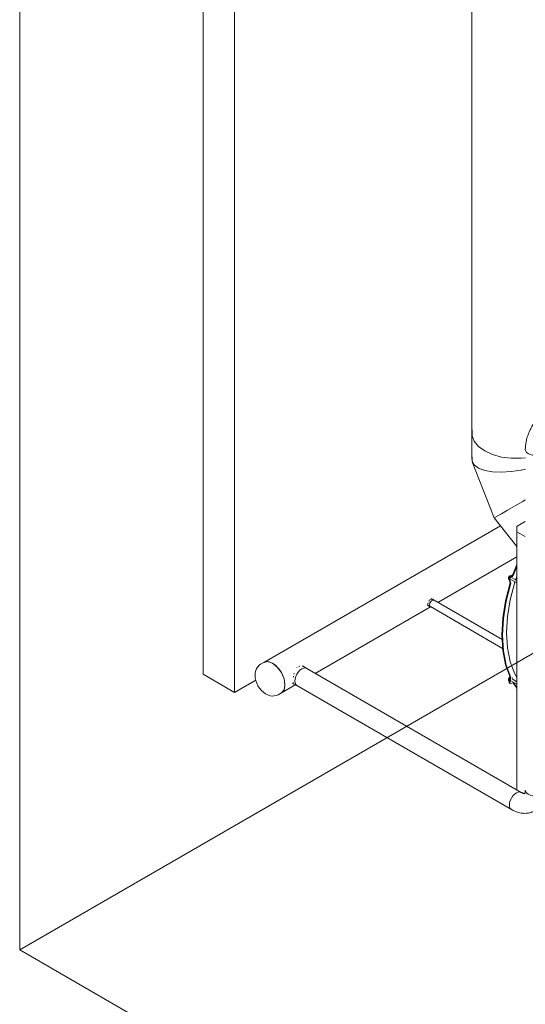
# Model space of a CAD drawing. Header units: metres. Extents: x -54598 to 1827199, y -329446 to -256744.
# Tile 394 of 474: x 217752 to 220033, y -287352 to -282913. Entities that reach past the tile are written whole.
import ezdxf

# ---------------------------------------------------------------- set-up
doc = ezdxf.new("R2010")
doc.units = ezdxf.units.M
for name, color, linetype, lineweight in [('A-WALL', 113, 'Continuous', 20), ('G-ANNO-SYMB', 7, 'Continuous', 9), ('G-IMPT', 8, 'Continuous', 9), ('M-EQPM', 7, 'Continuous', 20), ('M-HVAC-DUCT', 70, 'Continuous', 20), ('P-PIPE', 7, 'Continuous', 20)]:
    doc.layers.add(name, color=color, linetype=linetype, lineweight=lineweight)

# ---------------------------------------------------------------- blocks, each defined once
blk = doc.blocks.new('PREXTHERM RSW 1250 - Гайка 12_dwg-575230-AKS22')
at = {"layer": 'G-IMPT'}
for p, q in [((10473.3, 14581.4), (10468.3, 14584.3)), ((10471.8, 14574.2), (10468.3, 14576.2)), ((10475.9, 14591.9), (10474.3, 14591.8)), ((10474.3, 14591.8), (10476.2, 14590.7))]:
    blk.add_line(p, q, dxfattribs=at)
for points in [[(10468.3, 14584.3, 0), (10467.7, 14580.6, 0), (10468.3, 14576.2, 0)], [(10474.3, 14591.8, 0), (10470.8, 14588.4, 0), (10468.3, 14584.3, 0)]]:
    blk.add_polyline3d(points, dxfattribs=at)
blk = doc.blocks.new('PREXTHERM RSW 1250 - Гайка 12_dwg-V120-AKS22')
at = {"layer": 'G-IMPT'}
for p, q in [((10472.5, 15038.4), (10468.3, 15040.8)), ((10473.3, 15029.9), (10468.3, 15032.8)), ((10473.3, 15029.9), (10473.8, 15032.1)), ((10474.3, 15048.3), (10479.2, 15045.5))]:
    blk.add_line(p, q, dxfattribs=at)
for points in [[(10468.3, 15040.8, 0), (10467.7, 15037.1, 0), (10468.3, 15032.8, 0)], [(10474.3, 15048.3, 0), (10470.8, 15044.9, 0), (10468.3, 15040.8, 0)], [(10480.4, 15047.8, 0), (10476.8, 15048.4, 0), (10474.3, 15048.3, 0)]]:
    blk.add_polyline3d(points, dxfattribs=at)
blk = doc.blocks.new('PREXTHERM RSW 1250 - PREXTHERM RSW 1250-733596-AKS22')
at = {"layer": 'M-EQPM'}
for p, q in [((10506.7, 15271.6), (10544.2, 15293.2)), ((10506.2, 15247.4), (10506.2, 15270.6)), ((10506.2, 14083.6), (10506.2, 15246.1)), ((10506.3, 15247), (10544.2, 15225.1)), ((10531.6, 15232.7), (10531.6, 15231.4)), ((10542, 15226.7), (10542, 15225.4)), ((10488.6, 15054.9), (10505.4, 15099.7)), ((10474.2, 15040.5), (10488.6, 15054.9)), ((10491.5, 15053.3), (10477, 15038.9)), ((10491.5, 15053.3), (10488.6, 15054.9)), ((10505.4, 15090.9), (10491.5, 15053.3)), ((10476.3, 15017.2), (10471, 15030.8)), ((10473.9, 15029.2), (10479.1, 15015.6)), ((10475.5, 15027.5), (10476.9, 15026.7)), ((10477.8, 15044.1), (10476.2, 15045)), ((10476.3, 15017.2), (10479.1, 15015.6)), ((10479.6, 15031.4), (10506.2, 15016.1)), ((10506.2, 15027.7), (10484.6, 15040.1)), ((10487.4, 15044.9), (10486, 15045.7)), ((10500, 15029.3), (10505.3, 15045.7)), ((10471, 14571.4), (10476.3, 14591)), ((10471.2, 14579.8), (10473, 14578.7)), ((10472.3, 14565.6), (10475.1, 14564)), ((10479.1, 14589.4), (10473.9, 14569.7)), ((10475.6, 14565.5), (10474.2, 14565.3)), ((10475.5, 14571), (10476.9, 14570.2)), ((10476.3, 14591), (10479.1, 14589.4)), ((10477, 14563.7), (10491.5, 14565.9)), ((10479.6, 14574.9), (10506.2, 14559.6)), ((10506.2, 14571.1), (10484.6, 14583.6)), ((10487.4, 14588.3), (10486, 14589.2)), ((10505.4, 14542.2), (10489.8, 14565.5)), ((10491.5, 14565.9), (10505.4, 14544.5))]:
    blk.add_line(p, q, dxfattribs=at)
for points in [[(10506.2, 15270.6, 0), (10506.2, 15270.8, 0), (10506.3, 15271, 0), (10506.3, 15271.1, 0), (10506.5, 15271.3, 0), (10506.6, 15271.5, 0), (10506.7, 15271.6, 0)], [(10506.3, 15247, 0), (10506.3, 15247.1, 0), (10506.2, 15247.2, 0), (10506.2, 15247.4, 0)], [(10506.2, 15246.1, 0), (10506.2, 15246.3, 0), (10506.3, 15246.5, 0), (10506.3, 15246.6, 0), (10506.5, 15246.8, 0), (10506.6, 15247, 0)], [(10476.3, 14591, 0), (10455.3, 14647.7, 0), (10442.6, 14711.9, 0), (10438.3, 14782.2, 0), (10442.6, 14857.5, 0), (10455.3, 14936.3, 0), (10476.3, 15017.2, 0)], [(10479.1, 15015.6, 0), (10458.1, 14934.7, 0), (10445.4, 14855.8, 0), (10441.1, 14780.6, 0), (10445.4, 14710.2, 0), (10458.1, 14646.1, 0), (10479.1, 14589.4, 0)], [(10459.6, 14791.4, 0), (10463.8, 14864.4, 0), (10476.3, 14940.9, 0), (10496.8, 15019.4, 0), (10497.8, 15022.6, 0)], [(10471, 15030.8, 0), (10470.7, 15032.2, 0), (10470.8, 15033.9, 0), (10471.2, 15035.6, 0), (10472, 15037.4, 0), (10473, 15039.1, 0), (10474.2, 15040.5, 0)], [(10477, 15038.9, 0), (10475.8, 15037.5, 0), (10474.8, 15035.8, 0), (10474, 15034, 0), (10473.6, 15032.2, 0), (10473.6, 15030.6, 0), (10473.9, 15029.2, 0)], [(10505.3, 14589.9, 0), (10496.8, 14606.3, 0), (10476.3, 14661.1, 0), (10463.8, 14723.2, 0), (10459.6, 14791.4, 0)], [(10474.2, 14565.3, 0), (10473, 14565.3, 0), (10472, 14565.8, 0), (10471.2, 14566.8, 0), (10470.8, 14568.1, 0), (10470.7, 14569.6, 0), (10471, 14571.4, 0)], [(10473.9, 14569.7, 0), (10473.6, 14568, 0), (10473.6, 14566.4, 0), (10474, 14565.1, 0), (10474.8, 14564.2, 0), (10475.8, 14563.7, 0), (10477, 14563.7, 0)]]:
    blk.add_polyline3d(points, dxfattribs=at)
for name in ['PREXTHERM RSW 1250 - Гайка 12_dwg-V120-AKS22', 'PREXTHERM RSW 1250 - Гайка 12_dwg-575230-AKS22']:
    blk.add_blockref(name, (0, 0))
blk = doc.blocks.new('ADSK_СтальСварка_Отвод_ГОСТ17375-2001 - Исполнение 2-733606-AKS22')
at = {"layer": 'P-PIPE', "color": 22}
for points in [[(10651.3, 15803, 0), (10657.9, 15805, 0), (10665.4, 15804.3, 0), (10673.6, 15800.8, 0)], [(10651.3, 15803, 0), (10646.7, 15800.2, 0), (10642, 15797.2, 0), (10637.5, 15794.1, 0), (10633.1, 15790.8, 0), (10628.7, 15787.3, 0), (10624.4, 15783.8, 0), (10620.2, 15780, 0), (10616.1, 15776.2, 0), (10612, 15772.2, 0), (10608.1, 15768.1, 0), (10604.2, 15763.9, 0), (10600.5, 15759.6, 0), (10596.8, 15755.1, 0), (10593.2, 15750.6, 0), (10589.8, 15746, 0), (10586.4, 15741.2, 0), (10583.1, 15736.4, 0), (10580, 15731.5, 0), (10576.9, 15726.6, 0), (10574, 15721.5, 0), (10571.2, 15716.4, 0), (10568.5, 15711.3, 0), (10565.9, 15706, 0), (10563.5, 15700.8, 0), (10561.2, 15695.5, 0), (10559, 15690.1, 0), (10557, 15684.7, 0), (10555.1, 15679.3, 0), (10553.3, 15673.9, 0), (10551.7, 15668.4, 0), (10550.2, 15662.9, 0), (10548.9, 15657.4, 0), (10547.7, 15651.9, 0), (10546.7, 15646.4, 0), (10545.9, 15640.9, 0), (10545.2, 15635.4, 0), (10544.7, 15629.9, 0), (10544.4, 15624.4, 0), (10544.2, 15619, 0), (10544.2, 15617.5, 0)], [(10673.6, 15800.8, 0), (10681.7, 15794.9, 0), (10689.3, 15786.8, 0), (10695.8, 15777.3, 0), (10700.8, 15766.9, 0), (10704, 15756.3, 0), (10705.1, 15746.3, 0), (10704, 15737.5, 0), (10700.8, 15730.6, 0), (10695.8, 15725.9, 0)], [(10695.8, 15725.9, 0), (10693.7, 15724.7, 0), (10691.6, 15723.3, 0), (10689.4, 15721.7, 0), (10687.1, 15720, 0), (10684.8, 15718.2, 0), (10682.4, 15716.3, 0), (10680.1, 15714.2, 0), (10677.7, 15712, 0), (10675.4, 15709.6, 0), (10673, 15707.2, 0), (10670.7, 15704.6, 0), (10668.3, 15702, 0), (10666.1, 15699.2, 0), (10663.8, 15696.4, 0), (10661.6, 15693.4, 0), (10659.4, 15690.4, 0), (10657.3, 15687.3, 0), (10655.3, 15684.2, 0), (10653.3, 15680.9, 0), (10651.4, 15677.7, 0), (10649.6, 15674.4, 0), (10647.9, 15671, 0), (10646.2, 15667.7, 0), (10644.7, 15664.3, 0), (10643.2, 15660.9, 0), (10641.8, 15657.6, 0), (10640.6, 15654.2, 0), (10639.4, 15650.8, 0), (10638.3, 15647.5, 0), (10637.3, 15644.3, 0), (10636.5, 15641, 0), (10635.7, 15637.9, 0), (10635.1, 15634.8, 0), (10634.5, 15631.7, 0), (10634.1, 15628.8, 0), (10633.7, 15626, 0), (10633.5, 15623.2, 0), (10633.3, 15620.6, 0), (10633.2, 15618.1, 0), (10633.2, 15617.5, 0)], [(10557.3, 15599.3, 0), (10550.2, 15604.6, 0), (10545.8, 15610.8, 0), (10544.2, 15617.5, 0)], [(10633.2, 15617.5, 0), (10631.7, 15610.8, 0), (10627.3, 15604.6, 0), (10620.2, 15599.3, 0), (10611, 15595.2, 0), (10600.3, 15592.7, 0), (10588.7, 15591.8, 0), (10577.2, 15592.7, 0), (10566.5, 15595.2, 0), (10557.3, 15599.3, 0)]]:
    blk.add_polyline3d(points, dxfattribs=at)
blk = doc.blocks.new('ADSK_СтальСварка_Врезка - Врезка стальная-734068-AKS22')
at = {"layer": 'P-PIPE', "color": 22}
for p, q in [((9551, 14635), (9539, 14641.9)), ((9558.1, 14630.9), (9551, 14635)), ((9494.5, 14564.8), (9506.5, 14558)), ((9506.5, 14558), (9513.6, 14553.9))]:
    blk.add_line(p, q, dxfattribs=at)
for points in [[(9558.1, 14630.9, 0), (9551.5, 14633, 0), (9544, 14632.2, 0), (9535.8, 14628.7, 0), (9527.7, 14622.8, 0), (9520.1, 14614.8, 0), (9513.6, 14605.3, 0), (9508.6, 14594.8, 0), (9505.4, 14584.3, 0), (9504.3, 14574.2, 0)], [(9504.3, 14574.2, 0), (9505.4, 14565.5, 0), (9508.6, 14558.5, 0), (9513.6, 14553.9, 0)]]:
    blk.add_polyline3d(points, dxfattribs=at)
blk = doc.blocks.new('ADSK_СтальСварка_Отвод_ГОСТ17375-2001 - Исполнение 2-V129-AKS22')
at = {"layer": 'P-PIPE', "color": 22}
for points in [[(10503.9, 14069.8, 0), (10512, 14073.3, 0), (10519.6, 14074, 0), (10526.1, 14072, 0)], [(10540.8, 14065.5, 0), (10540.9, 14065.5, 0), (10541, 14065.7, 0), (10541.2, 14066, 0), (10541.4, 14066.5, 0), (10541.7, 14067.1, 0), (10542.1, 14067.9, 0), (10542.4, 14068.8, 0), (10542.8, 14070, 0), (10543.1, 14071.3, 0), (10543.4, 14072.8, 0), (10543.7, 14074.5, 0), (10543.9, 14076.4, 0), (10544.1, 14078.4, 0), (10544.2, 14080.6, 0), (10544.2, 14082.5, 0)], [(10544.2, 14082.5, 0), (10545.8, 14075.8, 0), (10550.2, 14069.6, 0), (10557.3, 14064.3, 0), (10566.5, 14060.2, 0), (10577.2, 14057.7, 0), (10588.7, 14056.8, 0), (10600.3, 14057.7, 0), (10611, 14060.2, 0), (10620.2, 14064.3, 0)], [(10586.1, 13989, 0), (10591.1, 13992.1, 0), (10595.8, 13995.5, 0), (10600.3, 13999.3, 0), (10604.5, 14003.3, 0), (10608.4, 14007.5, 0), (10612, 14012, 0), (10615.2, 14016.6, 0), (10618.2, 14021.4, 0), (10620.9, 14026.3, 0), (10623.2, 14031.3, 0), (10625.3, 14036.4, 0), (10627.1, 14041.6, 0), (10628.7, 14046.8, 0), (10630, 14052.1, 0), (10631.1, 14057.4, 0), (10631.9, 14062.8, 0), (10632.6, 14068.2, 0), (10633, 14073.6, 0), (10633.2, 14079, 0), (10633.2, 14082.5, 0)], [(10620.2, 14064.3, 0), (10627.3, 14069.6, 0), (10631.7, 14075.8, 0), (10633.2, 14082.5, 0)], [(10481.6, 13995, 0), (10476.6, 13999.6, 0), (10473.5, 14006.5, 0), (10472.4, 14015.3, 0), (10473.5, 14025.3, 0), (10476.6, 14035.9, 0), (10481.6, 14046.3, 0), (10488.2, 14055.9, 0), (10495.7, 14063.9, 0), (10503.9, 14069.8, 0)], [(10542.5, 14066.5, 0), (10542.5, 14066.5, 0), (10542.3, 14066.4, 0), (10541.9, 14066.4, 0), (10541.4, 14066.4, 0), (10540.7, 14066.5, 0), (10539.9, 14066.6, 0), (10538.9, 14066.8, 0), (10537.7, 14067, 0), (10536.4, 14067.4, 0), (10534.9, 14067.9, 0), (10533.3, 14068.5, 0), (10531.6, 14069.2, 0), (10529.7, 14070.1, 0), (10527.8, 14071.1, 0), (10526.1, 14072, 0)], [(10586.1, 13989, 0), (10581, 13986.3, 0), (10575.6, 13983.9, 0), (10570.2, 13981.9, 0), (10564.6, 13980.3, 0), (10559, 13979, 0), (10553.3, 13978.1, 0), (10547.7, 13977.6, 0), (10542.1, 13977.4, 0), (10536.5, 13977.6, 0), (10531, 13978, 0), (10525.5, 13978.8, 0), (10520.1, 13979.8, 0), (10514.8, 13981, 0), (10509.6, 13982.5, 0), (10504.4, 13984.3, 0), (10499.4, 13986.2, 0), (10494.4, 13988.4, 0), (10489.5, 13990.7, 0), (10484.7, 13993.3, 0), (10481.6, 13995, 0)]]:
    blk.add_polyline3d(points, dxfattribs=at)
blk = doc.blocks.new('ADSK_СтальСварка_Врезка - Врезка стальная-733609-AKS22')
at = {"layer": 'P-PIPE', "color": 22}
for p, q in [((10101.9, 14917.1), (10108.1, 14913.5)), ((10125.1, 14942.9), (10118.9, 14946.5)), ((10132.6, 14938.6), (10125.1, 14942.9)), ((10108.1, 14913.5), (10115.6, 14909.2))]:
    blk.add_line(p, q, dxfattribs=at)
for points in [[(10132.6, 14938.6, 0), (10130.1, 14939.4, 0), (10127.2, 14939.1, 0), (10124.1, 14937.8, 0), (10120.9, 14935.5, 0), (10118, 14932.4, 0), (10115.6, 14928.8, 0), (10113.6, 14924.8, 0), (10112.4, 14920.8, 0), (10112, 14917, 0)], [(10112, 14917, 0), (10112.4, 14913.6, 0), (10113.6, 14910.9, 0), (10115.6, 14909.2, 0)]]:
    blk.add_polyline3d(points, dxfattribs=at)
blk = doc.blocks.new('ADSK_СтальСварка_Заглушка_ГОСТ17379-2001 - Исполнение 2-668580-AKS22')
at = {"layer": 'P-PIPE', "color": 22}
for p, q in [((9364, 14658.1), (9350.2, 14650.1)), ((9429.7, 14512.4), (9443.5, 14520.4))]:
    blk.add_line(p, q, dxfattribs=at)
for points in [[(9459.9, 14556.8, 0), (9455.7, 14584.1, 0), (9443.5, 14612.2, 0), (9425.2, 14636.8, 0), (9403.7, 14654.1, 0), (9382.2, 14661.6, 0), (9364, 14658.1, 0)], [(9325.2, 14600.2, 0), (9326, 14611.5, 0), (9328.4, 14621.8, 0), (9332.1, 14630.8, 0), (9337.1, 14638.6, 0), (9343.1, 14645, 0), (9350.2, 14650.1, 0)], [(9325.2, 14600.2, 0), (9325.9, 14588.7, 0), (9328.3, 14576.8, 0), (9332.4, 14564.8, 0), (9338, 14553.1, 0), (9345.1, 14542.1, 0), (9353.4, 14532.1, 0), (9362.6, 14523.5, 0), (9372.5, 14516.6, 0), (9382.6, 14511.4, 0), (9392.7, 14508, 0), (9402.6, 14506.5, 0), (9411.9, 14506.6, 0), (9420.5, 14508.4, 0), (9429.7, 14512.4, 0)], [(9443.5, 14520.4, 0), (9455.7, 14534.4, 0), (9459.9, 14556.8, 0)]]:
    blk.add_polyline3d(points, dxfattribs=at)
blk = doc.blocks.new('ADSK_Отвод_Круглый - Стандарт-695164-AKS22')
at = {"layer": 'M-HVAC-DUCT', "color": 171}
for p, q in [((10302.8, 15693.2), (10302.8, 15574.8)), ((10702.8, 15636.6), (10702.8, 15693.2)), ((10753.8, 15511.6), (10700.4, 15649.2)), ((10633.8, 15606), (10644.2, 15611.6)), ((10305.1, 15562.2), (10403.3, 15309.2)), ((10644.2, 15567.8), (10633.9, 15562.1)), ((10770.8, 15490.5), (10753.8, 15511.5)), ((10403.3, 15309.2), (10506.2, 15181.2))]:
    blk.add_line(p, q, dxfattribs=at)
for points in [[(10304, 15706.1, 0), (10304, 15680.3, 0), (10314, 15655.1, 0), (10333.4, 15631.8, 0), (10361.4, 15611.6, 0)], [(10644.2, 15611.6, 0), (10672.1, 15631.8, 0), (10691.6, 15655.1, 0), (10701.5, 15680.3, 0), (10701.5, 15706.1, 0)], [(10701.5, 15645.9, 0), (10701.5, 15627, 0), (10691.6, 15607, 0), (10672.1, 15586.9, 0), (10644.2, 15567.8, 0)], [(10361.4, 15524, 0), (10333.4, 15534.5, 0), (10314, 15548.6, 0), (10304, 15565.5, 0), (10304, 15584.4, 0)], [(10361.4, 15611.6, 0), (10396.4, 15595.4, 0), (10436.7, 15584.2, 0), (10480.4, 15578.5, 0), (10525.2, 15578.5, 0), (10544.5, 15580.3, 0)], [(10544.5, 15529.5, 0), (10525.2, 15525.2, 0), (10480.4, 15518.2, 0), (10436.7, 15515.7, 0), (10396.4, 15517.7, 0), (10361.4, 15524, 0)], [(10753.8, 15511.5, 0), (10753.7, 15511.5, 0), (10747.7, 15508, 0), (10733.2, 15499.6, 0), (10711, 15486.8, 0), (10682.1, 15470.1, 0)], [(10682.1, 15470.1, 0), (10648, 15450.5, 0), (10633.4, 15442, 0)], [(10544.1, 15390.5, 0), (10532.6, 15383.8, 0), (10496.1, 15362.7, 0), (10463.7, 15344.1, 0), (10437.1, 15328.7, 0)], [(10437.1, 15328.7, 0), (10417.7, 15317.5, 0), (10406.2, 15310.9, 0), (10403.5, 15309.3, 0)]]:
    blk.add_polyline3d(points, dxfattribs=at)
blk = doc.blocks.new('fsdfasdf')
at = {"layer": 'A-WALL'}
for p, q in [((450289.6, 101171.7), (450289.6, 104437.7)), ((450431, 104356.1), (450431, 101090.1)), ((450431, 101090.1), (450289.6, 101171.7)), ((450431, 101090.1), (450527, 101145.5))]:
    blk.add_line(p, q, dxfattribs=at)
at = {"layer": 'G-ANNO-SYMB'}
for p, q in [((449462, 99929.2), (449462, 105818.3)), ((449462, 99929.2), (454544.3, 102863.5)), ((457812.6, 95108), (449462, 99929.2))]:
    blk.add_line(p, q, dxfattribs=at)
at = {"layer": 'M-HVAC-DUCT', "color": 171}
blk.add_line((451501.7, 105689.7), (451501.7, 102260.5), dxfattribs=at)
for points in [[(451560.3, 102178.8, 0), (451532.3, 102199, 0), (451512.9, 102222.3, 0), (451502.9, 102247.5, 0), (451502.9, 102273.4, 0)], [(451743.4, 102147.5, 0), (451724.1, 102145.7, 0), (451679.3, 102145.7, 0), (451635.6, 102151.5, 0), (451595.3, 102162.7, 0), (451560.3, 102178.8, 0)]]:
    blk.add_polyline3d(points, dxfattribs=at)
at = {"layer": 'P-PIPE', "color": 22}
for p, q in [((451630.4, 101841.7), (450562.9, 101225.3)), ((451348.9, 101495.5), (451705.1, 101701.2)), ((451303.5, 101488.5), (451304, 101491.4)), ((451304.4, 101493), (451304.9, 101494.6)), ((451306.9, 101499.1), (451306.2, 101497.8)), ((451309.1, 101502.9), (451308.1, 101501.3)), ((451312.7, 101507), (451310.3, 101504.5)), ((451315.7, 101509.2), (451312.9, 101507.2)), ((451318.5, 101510.5), (451315.7, 101509.2)), ((451324.4, 101510), (451317.8, 101513.8)), ((451321.3, 101510.8), (451318.9, 101510.6)), ((451638.5, 101328.3), (451331.3, 101505.7)), ((450795.4, 101176), (451315.4, 101476.2)), ((451300.8, 101484.3), (451305.2, 101481.8)), ((451303.5, 101484.8), (451303.5, 101484.6)), ((451304.7, 101482.1), (451307.1, 101481.3)), ((451314.6, 101476.7), (451640.9, 101288.2)), ((450712.8, 101201.7), (450714.4, 101203.1)), ((450736.5, 101208.3), (450745.3, 101204.9)), ((450745.3, 101204.9), (450738, 101209.2)), ((451725, 100639.3), (450757, 101198.2)), ((450693.5, 101132.1), (450700.8, 101127.9)), ((450697.1, 101134.7), (450697.6, 101132.8)), ((450642.4, 101087.6), (450707.8, 101125.4)), ((450699.8, 101128.6), (450700.8, 101127.9)), ((450712.5, 101121.1), (451680.5, 100562.2))]:
    blk.add_line(p, q, dxfattribs=at)
for points in [[(451311.1, 101484.9, 0), (451311.5, 101488.1, 0), (451312.7, 101492.1, 0), (451314.6, 101496, 0), (451317, 101499.6, 0), (451319.9, 101502.6, 0), (451323, 101504.8, 0)], [(451325.6, 101509, 0), (451323.7, 101510.3, 0), (451322.1, 101510.7, 0)], [(451323, 101504.8, 0), (451326, 101506.1, 0), (451328.9, 101506.4, 0), (451331.3, 101505.7, 0)], [(451314.6, 101476.7, 0), (451312.7, 101478.4, 0), (451311.5, 101481, 0), (451311.1, 101484.3, 0)], [(450578.2, 101229, 0), (450574.5, 101228.9, 0), (450562.9, 101225.3, 0)], [(450602.6, 101221.4, 0), (450588.1, 101227.6, 0), (450583.4, 101228.6, 0)], [(450621.9, 101206.4, 0), (450617.2, 101210.8, 0), (450602.6, 101221.4, 0)], [(450653.6, 101154.5, 0), (450651.3, 101160.8, 0), (450642.4, 101179.4, 0), (450630.7, 101196.5, 0), (450626.4, 101201.6, 0)], [(450699.2, 101172.9, 0), (450699.8, 101175.5, 0), (450700.2, 101177.1, 0)], [(450703.3, 101141.5, 0), (450704.3, 101151.5, 0), (450707.5, 101162.1, 0), (450712.5, 101172.5, 0), (450719, 101182.1, 0), (450726.6, 101190.1, 0), (450734.7, 101196, 0)], [(450722, 101207.5, 0), (450723.9, 101208.1, 0), (450725.1, 101208.4, 0)], [(450734.7, 101196, 0), (450742.9, 101199.5, 0), (450750.5, 101200.2, 0), (450757, 101198.2, 0)], [(450658.8, 101124, 0), (450656.9, 101141.9, 0), (450655.4, 101148.2, 0)], [(450696.9, 101158.4, 0), (450697.1, 101160, 0), (450697.4, 101162.6, 0)], [(450712.5, 101121.1, 0), (450707.5, 101125.8, 0), (450704.3, 101132.7, 0), (450703.3, 101141.5, 0)], [(450642.4, 101087.6, 0), (450651.3, 101095.9, 0), (450653.6, 101099.7, 0)], [(450655.4, 101103.8, 0), (450656.9, 101108.3, 0), (450658.8, 101124, 0)], [(451702.8, 100637.1, 0), (451694.6, 100631.1, 0), (451687.1, 100623.1, 0), (451680.5, 100613.6, 0), (451675.5, 100603.2, 0), (451672.4, 100592.6, 0), (451671.3, 100582.6, 0)], [(451725, 100639.3, 0), (451718.5, 100641.3, 0), (451710.9, 100640.6, 0), (451702.8, 100637.1, 0)], [(451671.3, 100582.6, 0), (451672.4, 100573.8, 0), (451675.5, 100566.9, 0), (451680.5, 100562.2, 0)]]:
    blk.add_polyline3d(points, dxfattribs=at)
at = {"layer": 'M-EQPM'}
blk.add_blockref('PREXTHERM RSW 1250 - PREXTHERM RSW 1250-733596-AKS22', (441198.9, 86567.3), dxfattribs=at)
at = {"layer": 'M-HVAC-DUCT', "color": 171}
blk.add_blockref('ADSK_Отвод_Круглый - Стандарт-695164-AKS22', (441198.9, 86567.3), dxfattribs=at)
at = {"layer": 'P-PIPE', "color": 22}
for name in ['ADSK_СтальСварка_Отвод_ГОСТ17375-2001 - Исполнение 2-733606-AKS22', 'ADSK_СтальСварка_Врезка - Врезка стальная-733609-AKS22', 'ADSK_СтальСварка_Заглушка_ГОСТ17379-2001 - Исполнение 2-668580-AKS22', 'ADSK_СтальСварка_Врезка - Врезка стальная-734068-AKS22', 'ADSK_СтальСварка_Отвод_ГОСТ17375-2001 - Исполнение 2-V129-AKS22']:
    blk.add_blockref(name, (441198.9, 86567.3), dxfattribs=at)

msp = doc.modelspace()

# ---------------------------------------------------------------- block references
at = {"color": 5, "lineweight": 30}
msp.add_blockref('fsdfasdf', (-231710.1, -387036.1), dxfattribs=at)

doc.saveas('drawing.dxf')
